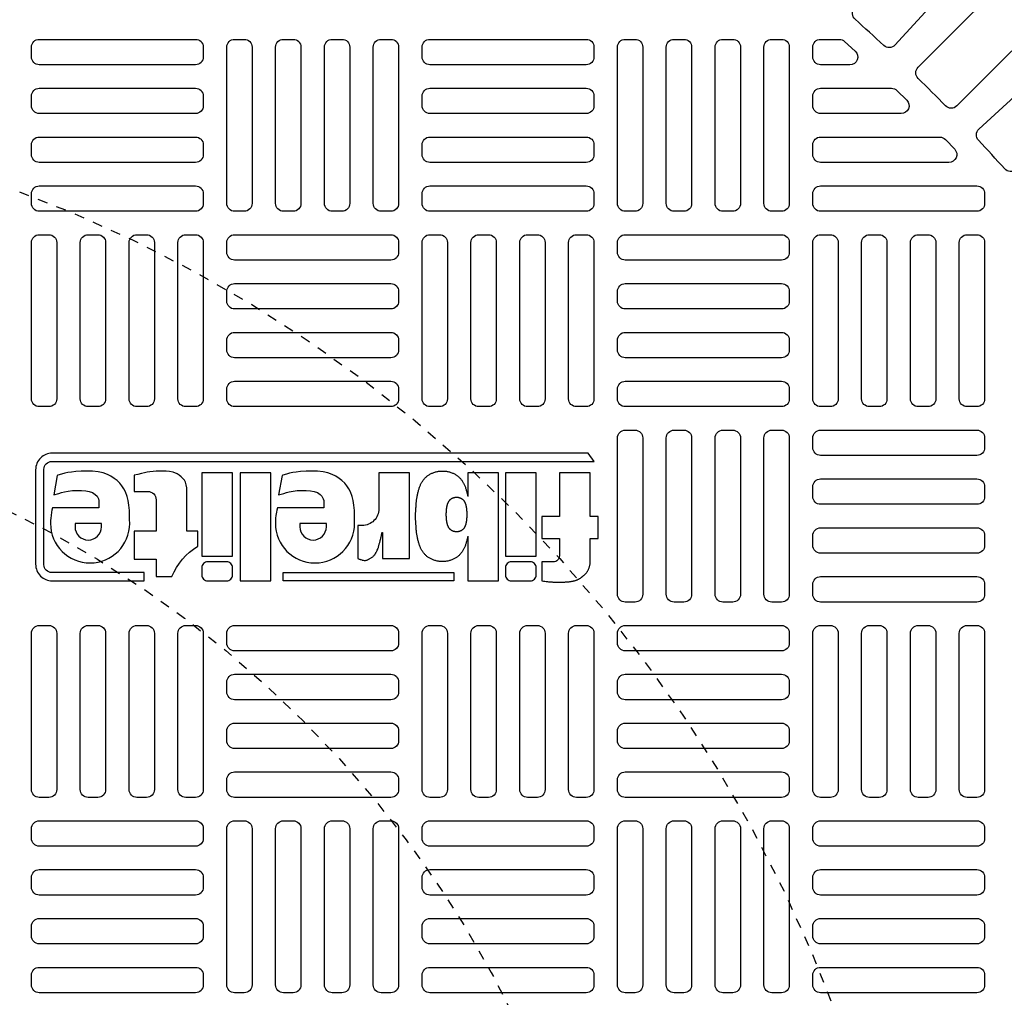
# Model space of a CAD drawing. Extents: x -169 to 6736, y -208 to 3022.
# Tile 426 of 656: x 1530 to 1540, y 1322 to 1332. Entities that reach past the tile are written whole.
import ezdxf

# ---------------------------------------------------------------- set-up
doc = ezdxf.new("R2010")
doc.units = 0
doc.header["$MEASUREMENT"] = 0
doc.linetypes.add('HIDDEN2', pattern=[0.28125, 0.1875, -0.09375])
doc.layers.get('DEFPOINTS').update_dxf_attribs({"linetype": 'CONTINUOUS'})
doc.layers.add('TANK-MANHOLE-COVER-40', color=2, linetype='CONTINUOUS')
doc.layers.add('TANK-MANHOLE-COVER-HATCH-40', color=252, linetype='CONTINUOUS')

msp = doc.modelspace()

# ---------------------------------------------------------------- linework, layer by layer
at = {"layer": 'DEFPOINTS', "color": 8, "linetype": 'HIDDEN2', "ltscale": 0.125}
msp.add_circle((1524.86566, 1317.01762), 14, dxfattribs=at)
msp.add_circle((1524.86566, 1317.01762), 14, dxfattribs=at)
msp.add_circle((1524.86566, 1317.01762), 14, dxfattribs=at)
msp.add_circle((1524.86566, 1317.01762), 14, dxfattribs=at)
at = {"layer": 'DEFPOINTS', "color": 8, "linetype": 'HIDDEN2', "ltscale": 0.5}
msp.add_circle((1524.86566, 1317.01762), 11, dxfattribs=at)
msp.add_circle((1524.86566, 1317.01762), 11, dxfattribs=at)
msp.add_circle((1524.86566, 1317.01762), 11, dxfattribs=at)
msp.add_circle((1524.86566, 1317.01762), 11, dxfattribs=at)
at = {"layer": 'TANK-MANHOLE-COVER-40', "color": 2}
for points in [[(1531.04143, 1326.20709), (1531.04143, 1326.29052), (1530.10893, 1326.29052, -0.4142136), (1530.03041, 1326.36904), (1530.03041, 1327.33148, -0.4142136), (1530.10893, 1327.41), (1535.57666, 1327.41), (1535.51374, 1327.49343), (1530.11384, 1327.49343, 0.4142136), (1529.94698, 1327.32657), (1529.94698, 1326.37395, 0.4142136), (1530.11384, 1326.20709)], [(1530.58459, 1327.0158), (1530.58459, 1326.94243), (1530.11801, 1326.94243), (1530.11053, 1326.91981), (1530.10702, 1326.89878), (1530.10195, 1326.86527), (1530.09883, 1326.83995), (1530.09766, 1326.81579), (1530.09675, 1326.78661, 1), (1530.89494, 1326.78661), (1530.89441, 1326.82656), (1530.89349, 1326.87554), (1530.89441, 1326.91713), (1530.88701, 1326.96981), (1530.87961, 1327.0151), (1530.87036, 1327.05669), (1530.85279, 1327.10475), (1530.83706, 1327.1334), (1530.81579, 1327.16297), (1530.79544, 1327.1907), (1530.76769, 1327.21843), (1530.73901, 1327.23968), (1530.70479, 1327.26187), (1530.67056, 1327.2785), (1530.62616, 1327.29514), (1530.57806, 1327.3053), (1530.51979, 1327.31177), (1530.45874, 1327.3127), (1530.40694, 1327.3127), (1530.35051, 1327.309), (1530.30704, 1327.30346), (1530.27189, 1327.29883), (1530.24044, 1327.29052), (1530.20806, 1327.28312), (1530.17199, 1327.27203), (1530.16457, 1327.26857), (1530.12899, 1327.0741), (1530.18052, 1327.08857), (1530.208, 1327.09681), (1530.2364, 1327.10413), (1530.27487, 1327.11145), (1530.31793, 1327.11603), (1530.37014, 1327.11786), (1530.40861, 1327.11877), (1530.45167, 1327.11511), (1530.48648, 1327.10871), (1530.52129, 1327.09681), (1530.54785, 1327.07667), (1530.56531, 1327.05916), (1530.57983, 1327.03409)], [(1530.94062, 1327.27093), (1530.94062, 1327.10738), (1531.07743, 1327.10738, -0.4142136), (1531.16086, 1327.02395), (1531.16086, 1326.7068), (1530.94062, 1326.7068), (1530.94062, 1326.42609), (1531.16086, 1326.42609), (1531.16086, 1326.25217), (1531.32027, 1326.25217, -0.1618679), (1531.58224, 1326.55507), (1531.58224, 1326.70807), (1531.47085, 1326.70807), (1531.47085, 1327.14279), (1531.46463, 1327.17523), (1531.45709, 1327.20072), (1531.44549, 1327.22099), (1531.43042, 1327.23895), (1531.41302, 1327.25575), (1531.39273, 1327.27255), (1531.37418, 1327.28472), (1531.33127, 1327.3021), (1531.29474, 1327.30905), (1531.26285, 1327.31253), (1531.2356, 1327.31253), (1531.19908, 1327.31253), (1531.16139, 1327.31253), (1531.13008, 1327.31021), (1531.09761, 1327.30615), (1531.07152, 1327.30094), (1531.04311, 1327.29399), (1531.01354, 1327.28762), (1530.97643, 1327.27893)], [(1532.39504, 1327.0741), (1532.44658, 1327.08857), (1532.47406, 1327.09681), (1532.50245, 1327.10413), (1532.54093, 1327.11145), (1532.58398, 1327.11603), (1532.63619, 1327.11786), (1532.67467, 1327.11877), (1532.71772, 1327.11511), (1532.75253, 1327.10871), (1532.78734, 1327.09681), (1532.8139, 1327.07667), (1532.83136, 1327.05916), (1532.84589, 1327.03409), (1532.85064, 1327.0158), (1532.85064, 1326.94243), (1532.38406, 1326.94243), (1532.37658, 1326.91981), (1532.37307, 1326.89878), (1532.368, 1326.86527), (1532.36488, 1326.83995), (1532.36371, 1326.81579), (1532.3628, 1326.78661, 1), (1533.16099, 1326.78661), (1533.16047, 1326.82656), (1533.15954, 1326.87554), (1533.16047, 1326.91713), (1533.15307, 1326.96981), (1533.14567, 1327.0151), (1533.13642, 1327.05669), (1533.11884, 1327.10475), (1533.10312, 1327.1334), (1533.08184, 1327.16297), (1533.06149, 1327.1907), (1533.03374, 1327.21843), (1533.00507, 1327.23968), (1532.97084, 1327.26187), (1532.93662, 1327.2785), (1532.89222, 1327.29514), (1532.84412, 1327.3053), (1532.78584, 1327.31177), (1532.72479, 1327.3127), (1532.67299, 1327.3127), (1532.61657, 1327.309), (1532.57309, 1327.30346), (1532.53794, 1327.29883), (1532.50649, 1327.29052), (1532.47412, 1327.28312), (1532.43804, 1327.27203), (1532.43062, 1327.26857)], [(1530.34378, 1326.78661), (1530.34378, 1326.75194, 1), (1530.61054, 1326.75194), (1530.61054, 1326.78661)], [(1532.60983, 1326.78661), (1532.60983, 1326.75194, 1), (1532.87659, 1326.75194), (1532.87659, 1326.78661)], [(1531.87125, 1326.39873), (1531.68044, 1326.39873, 0.4142136), (1531.62085, 1326.33914), (1531.62085, 1326.26668, 0.4142136), (1531.68044, 1326.20709), (1531.87125, 1326.20709, 0.4142136), (1531.93084, 1326.26668), (1531.93084, 1326.33914, 0.4142136)], [(1534.9317, 1326.39873), (1534.74089, 1326.39873, 0.4142136), (1534.6813, 1326.33914), (1534.6813, 1326.26668, 0.4142136), (1534.74089, 1326.20709), (1534.9317, 1326.20709, 0.4142136), (1534.99129, 1326.26668), (1534.99129, 1326.33914, 0.4142136)]]:
    msp.add_lwpolyline(points, format="xyb", close=True, dxfattribs=at)
for points in [[(1531.93084, 1327.2942), (1531.62085, 1327.2942), (1531.62085, 1326.45494), (1531.93084, 1326.45494)], [(1532.31642, 1327.2942), (1532.00644, 1327.2942), (1532.00644, 1326.20709), (1532.31642, 1326.20709)], [(1534.99129, 1327.2942), (1534.6813, 1327.2942), (1534.6813, 1326.45494), (1534.99129, 1326.45494)], [(1534.0857, 1326.89522), (1534.08586, 1326.89782), (1534.08603, 1326.90047), (1534.08621, 1326.90314), (1534.0864, 1326.90585), (1534.08659, 1326.90857), (1534.08679, 1326.91131), (1534.08698, 1326.91406), (1534.08717, 1326.91682), (1534.08736, 1326.91958), (1534.08755, 1326.92235), (1534.08775, 1326.92515), (1534.08797, 1326.92798), (1534.08822, 1326.93086), (1534.08851, 1326.9338), (1534.08885, 1326.93681), (1534.08924, 1326.93991), (1534.0897, 1326.9431), (1534.09022, 1326.94636), (1534.09079, 1326.94968), (1534.09142, 1326.95303), (1534.09208, 1326.95638), (1534.09278, 1326.95973), (1534.09352, 1326.96304), (1534.09428, 1326.9663), (1534.09506, 1326.96949), (1534.09587, 1326.9726), (1534.0967, 1326.97564), (1534.09756, 1326.97861), (1534.09845, 1326.98152), (1534.09939, 1326.98435), (1534.10036, 1326.98712), (1534.10137, 1326.98983), (1534.10243, 1326.99248), (1534.10353, 1326.99507), (1534.10469, 1326.9976), (1534.1059, 1327.00008), (1534.10716, 1327.00252), (1534.10847, 1327.00491), (1534.10984, 1327.00726), (1534.11127, 1327.00957), (1534.11277, 1327.01184), (1534.11432, 1327.01407), (1534.11593, 1327.01626), (1534.11759, 1327.01838), (1534.11932, 1327.02045), (1534.12109, 1327.02245), (1534.12292, 1327.02438), (1534.12481, 1327.02623), (1534.12674, 1327.02799), (1534.12873, 1327.02967), (1534.13079, 1327.03128), (1534.13291, 1327.03282), (1534.13511, 1327.03429), (1534.1374, 1327.03571), (1534.13977, 1327.03708), (1534.14224, 1327.03839), (1534.1448, 1327.03967), (1534.14746, 1327.0409), (1534.15019, 1327.04207), (1534.15299, 1327.04318), (1534.15585, 1327.04423), (1534.15875, 1327.04519), (1534.16169, 1327.04607), (1534.16465, 1327.04686), (1534.16762, 1327.04755), (1534.17059, 1327.04815), (1534.17358, 1327.04864), (1534.17657, 1327.04905), (1534.17957, 1327.04936), (1534.18257, 1327.04958), (1534.18558, 1327.04971), (1534.18858, 1327.04976), (1534.19159, 1327.04971), (1534.19459, 1327.04958), (1534.19759, 1327.04936), (1534.20059, 1327.04905), (1534.20358, 1327.04864), (1534.20657, 1327.04815), (1534.20955, 1327.04755), (1534.21252, 1327.04686), (1534.21547, 1327.04607), (1534.21841, 1327.04519), (1534.22131, 1327.04423), (1534.22417, 1327.04318), (1534.22697, 1327.04207), (1534.22971, 1327.0409), (1534.23236, 1327.03967), (1534.23493, 1327.03839), (1534.23739, 1327.03708), (1534.23977, 1327.03571), (1534.24205, 1327.03429), (1534.24425, 1327.03282), (1534.24638, 1327.03128), (1534.24843, 1327.02967), (1534.25042, 1327.02799), (1534.25236, 1327.02623), (1534.25424, 1327.02438), (1534.25607, 1327.02245), (1534.25785, 1327.02045), (1534.25957, 1327.01838), (1534.26124, 1327.01626), (1534.26285, 1327.01407), (1534.2644, 1327.01184), (1534.26589, 1327.00957), (1534.26732, 1327.00726), (1534.26869, 1327.00491), (1534.27001, 1327.00252), (1534.27127, 1327.00008), (1534.27247, 1326.9976), (1534.27363, 1326.99507), (1534.27474, 1326.99248), (1534.27579, 1326.98983), (1534.27681, 1326.98712), (1534.27778, 1326.98435), (1534.27871, 1326.98152), (1534.2796, 1326.97861), (1534.28046, 1326.97564), (1534.2813, 1326.9726), (1534.2821, 1326.96949), (1534.28288, 1326.9663), (1534.28364, 1326.96304), (1534.28438, 1326.95973), (1534.28508, 1326.95638), (1534.28575, 1326.95303), (1534.28637, 1326.94968), (1534.28694, 1326.94636), (1534.28746, 1326.9431), (1534.28792, 1326.93991), (1534.28831, 1326.93681), (1534.28865, 1326.9338), (1534.28894, 1326.93086), (1534.28919, 1326.92798), (1534.28941, 1326.92515), (1534.28961, 1326.92235), (1534.2898, 1326.91958), (1534.28999, 1326.91682), (1534.29018, 1326.91406), (1534.29038, 1326.91131), (1534.29057, 1326.90857), (1534.29077, 1326.90585), (1534.29095, 1326.90314), (1534.29113, 1326.90047), (1534.2913, 1326.89782), (1534.29146, 1326.89522), (1534.2916, 1326.89265), (1534.29172, 1326.89013), (1534.29182, 1326.88763), (1534.29191, 1326.88517), (1534.29197, 1326.88272), (1534.29202, 1326.88029), (1534.29205, 1326.87787), (1534.29206, 1326.87546), (1534.29205, 1326.87304), (1534.29202, 1326.87062), (1534.29197, 1326.86819), (1534.29191, 1326.86575), (1534.29182, 1326.86328), (1534.29172, 1326.86079), (1534.2916, 1326.85826), (1534.29146, 1326.85569), (1534.2913, 1326.85309), (1534.29113, 1326.85045), (1534.29095, 1326.84777), (1534.29077, 1326.84507), (1534.29057, 1326.84234), (1534.29038, 1326.8396), (1534.29018, 1326.83685), (1534.28999, 1326.83409), (1534.2898, 1326.83133), (1534.28961, 1326.82856), (1534.28941, 1326.82577), (1534.28919, 1326.82293), (1534.28894, 1326.82005), (1534.28865, 1326.81711), (1534.28831, 1326.8141), (1534.28792, 1326.811), (1534.28746, 1326.80781), (1534.28694, 1326.80455), (1534.28637, 1326.80123), (1534.28575, 1326.79789), (1534.28508, 1326.79453), (1534.28438, 1326.79118), (1534.28364, 1326.78787), (1534.28288, 1326.78461), (1534.2821, 1326.78142), (1534.2813, 1326.77831), (1534.28046, 1326.77527), (1534.2796, 1326.7723), (1534.27871, 1326.7694), (1534.27778, 1326.76656), (1534.27681, 1326.76379), (1534.27579, 1326.76108), (1534.27474, 1326.75844), (1534.27363, 1326.75585), (1534.27247, 1326.75331), (1534.27127, 1326.75083), (1534.27001, 1326.74839), (1534.26869, 1326.746), (1534.26732, 1326.74365), (1534.26589, 1326.74134), (1534.2644, 1326.73907), (1534.26285, 1326.73684), (1534.26124, 1326.73466), (1534.25957, 1326.73253), (1534.25785, 1326.73046), (1534.25607, 1326.72846), (1534.25424, 1326.72653), (1534.25236, 1326.72469), (1534.25042, 1326.72292), (1534.24843, 1326.72124), (1534.24638, 1326.71963), (1534.24425, 1326.7181), (1534.24205, 1326.71662), (1534.23977, 1326.7152), (1534.23739, 1326.71384), (1534.23493, 1326.71252), (1534.23236, 1326.71124), (1534.22971, 1326.71001), (1534.22697, 1326.70884), (1534.22417, 1326.70773), (1534.22131, 1326.70669), (1534.21841, 1326.70572), (1534.21547, 1326.70484), (1534.21252, 1326.70405), (1534.20955, 1326.70336), (1534.20657, 1326.70277), (1534.20358, 1326.70227), (1534.20059, 1326.70186), (1534.19759, 1326.70155), (1534.19459, 1326.70133), (1534.19159, 1326.7012), (1534.18858, 1326.70116), (1534.18558, 1326.7012), (1534.18257, 1326.70133), (1534.17957, 1326.70155), (1534.17657, 1326.70186), (1534.17358, 1326.70227), (1534.17059, 1326.70277), (1534.16762, 1326.70336), (1534.16465, 1326.70405), (1534.16169, 1326.70484), (1534.15875, 1326.70572), (1534.15585, 1326.70669), (1534.15299, 1326.70773), (1534.15019, 1326.70884), (1534.14746, 1326.71001), (1534.1448, 1326.71124), (1534.14224, 1326.71252), (1534.13977, 1326.71384), (1534.1374, 1326.7152), (1534.13511, 1326.71662), (1534.13291, 1326.7181), (1534.13079, 1326.71963), (1534.12873, 1326.72124), (1534.12674, 1326.72292), (1534.12481, 1326.72469), (1534.12292, 1326.72653), (1534.12109, 1326.72846), (1534.11932, 1326.73046), (1534.11759, 1326.73253), (1534.11593, 1326.73466), (1534.11432, 1326.73684), (1534.11277, 1326.73907), (1534.11127, 1326.74134), (1534.10984, 1326.74365), (1534.10847, 1326.746), (1534.10716, 1326.74839), (1534.1059, 1326.75083), (1534.10469, 1326.75331), (1534.10353, 1326.75585), (1534.10243, 1326.75844), (1534.10137, 1326.76108), (1534.10036, 1326.76379), (1534.09939, 1326.76656), (1534.09845, 1326.7694), (1534.09756, 1326.7723), (1534.0967, 1326.77527), (1534.09587, 1326.77831), (1534.09506, 1326.78142), (1534.09428, 1326.78461), (1534.09352, 1326.78787), (1534.09278, 1326.79118), (1534.09208, 1326.79453), (1534.09142, 1326.79789), (1534.09079, 1326.80123), (1534.09022, 1326.80455), (1534.0897, 1326.80781), (1534.08924, 1326.811), (1534.08885, 1326.8141), (1534.08851, 1326.81711), (1534.08822, 1326.82005), (1534.08797, 1326.82293), (1534.08775, 1326.82577), (1534.08755, 1326.82856), (1534.08736, 1326.83133), (1534.08717, 1326.83409), (1534.08698, 1326.83685), (1534.08679, 1326.8396), (1534.08659, 1326.84234), (1534.0864, 1326.84507), (1534.08621, 1326.84777), (1534.08603, 1326.85045), (1534.08586, 1326.85309), (1534.0857, 1326.85569), (1534.08557, 1326.85826), (1534.08544, 1326.86079), (1534.08534, 1326.86328), (1534.08526, 1326.86575), (1534.08519, 1326.86819), (1534.08514, 1326.87062), (1534.08511, 1326.87304), (1534.0851, 1326.87546), (1534.08511, 1326.87787), (1534.08514, 1326.88029), (1534.08519, 1326.88272), (1534.08526, 1326.88517), (1534.08534, 1326.88763), (1534.08544, 1326.89013), (1534.08557, 1326.89265)], [(1534.16106, 1326.29052), (1534.16106, 1326.20709), (1532.44281, 1326.20709), (1532.44281, 1326.29052)]]:
    msp.add_lwpolyline(points, close=True, dxfattribs=at)
for points in [[(1533.43813, 1326.6947), (1533.44392, 1326.6947), (1533.44392, 1326.4337), (1533.71514, 1326.4337), (1533.71514, 1327.2942), (1533.40515, 1327.2942), (1533.40515, 1326.93234, -0.4142136), (1533.23829, 1326.76549), (1533.1946, 1326.76549), (1533.1946, 1326.4337, 0.0155145), (1533.20817, 1326.42686, 0.0247331), (1533.21701, 1326.42327, 0.0059457), (1533.23267, 1326.418, 0.0128698), (1533.24, 1326.41584, 0.049414), (1533.25648, 1326.41314, 0.0539295), (1533.27177, 1326.41381, 0.0366274), (1533.28627, 1326.41713, 0.0425645), (1533.29814, 1326.42192, 0.0062906), (1533.30849, 1326.42732, 0.008872), (1533.31572, 1326.43138, 0.0093213), (1533.32725, 1326.43841, 0.0097415), (1533.33803, 1326.44556, 0.0289061), (1533.34823, 1326.45353, 0.0276934), (1533.35786, 1326.46299, 0.0266299), (1533.36694, 1326.47408, 0.0416471), (1533.37172, 1326.4819, 0.0002646), (1533.37667, 1326.49175, 0.0001633), (1533.38468, 1326.50771, 0.000116), (1533.39389, 1326.52612, 0.0006659), (1533.39549, 1326.52933, 0.0348426), (1533.39809, 1326.53561, 0.014153), (1533.40293, 1326.55162, 0.0016759), (1533.40665, 1326.56549, -0.0030302), (1533.41037, 1326.57937, -0.0003982), (1533.41409, 1326.59285, 0.0007237), (1533.4178, 1326.60633, 0.0016601), (1533.42219, 1326.62256, 0.0066972), (1533.42321, 1326.6266, 0.0037939), (1533.42408, 1326.63035, 0.0006926), (1533.42862, 1326.65092, 0.0002719), (1533.42917, 1326.65342, 0.0000196), (1533.43673, 1326.68807, 0.0026773), (1533.43781, 1326.69311, 0.0001013), (1533.43814, 1326.6947)], [(1535.53475, 1326.38075), (1535.53475, 1326.63417), (1535.61627, 1326.63417), (1535.61627, 1326.85418), (1535.53475, 1326.85418), (1535.53475, 1327.2942), (1535.22476, 1327.2942), (1535.22476, 1326.85418), (1535.04653, 1326.85418), (1535.04653, 1326.63417), (1535.22476, 1326.63417), (1535.22476, 1326.45832, -0.4142136), (1535.16517, 1326.39873), (1535.04653, 1326.39873), (1535.04653, 1326.20709)]]:
    msp.add_lwpolyline(points, format="xyb", dxfattribs=at)
for points in [[(1534.30164, 1326.65885), (1534.30082, 1326.65448), (1534.29908, 1326.6457), (1534.29725, 1326.63694), (1534.29532, 1326.62826), (1534.29333, 1326.61973), (1534.29129, 1326.61139), (1534.28918, 1326.60324), (1534.287, 1326.59528), (1534.28474, 1326.58751), (1534.2824, 1326.57991), (1534.27996, 1326.57249), (1534.27742, 1326.56524), (1534.27477, 1326.55815), (1534.272, 1326.55123), (1534.26911, 1326.54445), (1534.26608, 1326.53781), (1534.26293, 1326.53131), (1534.25963, 1326.52494), (1534.25619, 1326.51868), (1534.25259, 1326.51253), (1534.24885, 1326.50649), (1534.24494, 1326.50054), (1534.24088, 1326.4947), (1534.23667, 1326.48898), (1534.23231, 1326.48341), (1534.2278, 1326.478), (1534.22315, 1326.47276), (1534.21835, 1326.46772), (1534.21343, 1326.46289), (1534.20836, 1326.45827), (1534.20315, 1326.45387), (1534.19777, 1326.44966), (1534.19221, 1326.44563), (1534.18645, 1326.44177), (1534.18047, 1326.43806), (1534.17426, 1326.43449), (1534.16781, 1326.43103), (1534.16109, 1326.42769), (1534.15414, 1326.42448), (1534.14698, 1326.42141), (1534.13965, 1326.4185), (1534.13217, 1326.41577), (1534.12457, 1326.41325), (1534.11689, 1326.41094), (1534.10915, 1326.40888), (1534.10137, 1326.40707), (1534.09358, 1326.40551), (1534.08576, 1326.40421), (1534.07793, 1326.40315), (1534.07008, 1326.40233), (1534.06223, 1326.40175), (1534.05436, 1326.40141), (1534.0465, 1326.40129), (1534.03863, 1326.40141), (1534.03077, 1326.40175), (1534.02291, 1326.40233), (1534.01506, 1326.40315), (1534.00723, 1326.40421), (1533.99941, 1326.40551), (1533.99162, 1326.40707), (1533.98385, 1326.40888), (1533.97611, 1326.41094), (1533.96842, 1326.41325), (1533.96083, 1326.41577), (1533.95335, 1326.4185), (1533.94601, 1326.42141), (1533.93885, 1326.42448), (1533.9319, 1326.42769), (1533.92519, 1326.43103), (1533.91873, 1326.43449), (1533.91252, 1326.43806), (1533.90654, 1326.44177), (1533.90078, 1326.44563), (1533.89522, 1326.44966), (1533.88984, 1326.45387), (1533.88463, 1326.45827), (1533.87957, 1326.46289), (1533.87464, 1326.46772), (1533.86985, 1326.47276), (1533.8652, 1326.478), (1533.86069, 1326.48341), (1533.85633, 1326.48898), (1533.85211, 1326.4947), (1533.84805, 1326.50054), (1533.84415, 1326.50649), (1533.8404, 1326.51253), (1533.83681, 1326.51868), (1533.83337, 1326.52494), (1533.83007, 1326.53131), (1533.82691, 1326.53781), (1533.82389, 1326.54445), (1533.82099, 1326.55123), (1533.81822, 1326.55815), (1533.81557, 1326.56524), (1533.81303, 1326.57249), (1533.81059, 1326.57991), (1533.80825, 1326.58751), (1533.80599, 1326.59528), (1533.80382, 1326.60324), (1533.80171, 1326.61139), (1533.79966, 1326.61973), (1533.79767, 1326.62826), (1533.79575, 1326.63694), (1533.79391, 1326.6457), (1533.79217, 1326.65448), (1533.79054, 1326.66325), (1533.78904, 1326.67193), (1533.78768, 1326.68047), (1533.78648, 1326.68881), (1533.78545, 1326.69692), (1533.78457, 1326.70481), (1533.78381, 1326.7125), (1533.78315, 1326.72004), (1533.78257, 1326.72746), (1533.78204, 1326.73478), (1533.78155, 1326.74203), (1533.78106, 1326.74926), (1533.78056, 1326.75647), (1533.78005, 1326.76367), (1533.77954, 1326.77085), (1533.77903, 1326.77798), (1533.77854, 1326.78505), (1533.77806, 1326.79206), (1533.77762, 1326.79897), (1533.77722, 1326.80579), (1533.77686, 1326.81251), (1533.77654, 1326.81912), (1533.77627, 1326.82565), (1533.77604, 1326.83211), (1533.77587, 1326.83851), (1533.77574, 1326.84487), (1533.77567, 1326.8512), (1533.77564, 1326.85752), (1533.77567, 1326.86384), (1533.77574, 1326.87017), (1533.77587, 1326.87653), (1533.77604, 1326.88293), (1533.77627, 1326.88939), (1533.77654, 1326.89592), (1533.77686, 1326.90254), (1533.77722, 1326.90925), (1533.77762, 1326.91607), (1533.77806, 1326.92299), (1533.77854, 1326.92999), (1533.77903, 1326.93707), (1533.77954, 1326.9442), (1533.78005, 1326.95137), (1533.78056, 1326.95857), (1533.78106, 1326.96579), (1533.78155, 1326.97301), (1533.78204, 1326.98027), (1533.78257, 1326.98759), (1533.78315, 1326.995), (1533.78381, 1327.00254), (1533.78457, 1327.01024), (1533.78545, 1327.01812), (1533.78648, 1327.02623), (1533.78768, 1327.03458), (1533.78904, 1327.04312), (1533.79054, 1327.0518), (1533.79217, 1327.06056), (1533.79391, 1327.06935), (1533.79575, 1327.07811), (1533.79767, 1327.08678), (1533.79966, 1327.09531), (1533.80171, 1327.10365), (1533.80382, 1327.1118), (1533.80599, 1327.11976), (1533.80825, 1327.12753), (1533.81059, 1327.13513), (1533.81303, 1327.14255), (1533.81557, 1327.1498), (1533.81822, 1327.15689), (1533.82099, 1327.16382), (1533.82389, 1327.1706), (1533.82691, 1327.17723), (1533.83007, 1327.18373), (1533.83337, 1327.19011), (1533.83681, 1327.19636), (1533.8404, 1327.20251), (1533.84415, 1327.20856), (1533.84805, 1327.21451), (1533.85211, 1327.22035), (1533.85633, 1327.22606), (1533.86069, 1327.23163), (1533.8652, 1327.23704), (1533.86985, 1327.24228), (1533.87464, 1327.24732), (1533.87957, 1327.25216), (1533.88463, 1327.25677), (1533.88984, 1327.26118), (1533.89522, 1327.26538), (1533.90078, 1327.26941), (1533.90654, 1327.27327), (1533.91252, 1327.27698), (1533.91873, 1327.28056), (1533.92519, 1327.28401), (1533.9319, 1327.28735), (1533.93885, 1327.29057), (1533.94601, 1327.29364), (1533.95335, 1327.29655), (1533.96083, 1327.29927), (1533.96842, 1327.3018), (1533.97611, 1327.3041), (1533.98385, 1327.30617), (1533.99162, 1327.30798), (1533.99941, 1327.30953), (1534.00723, 1327.31084), (1534.01506, 1327.3119), (1534.02291, 1327.31271), (1534.03077, 1327.31329), (1534.03863, 1327.31364), (1534.0465, 1327.31375), (1534.05436, 1327.31364), (1534.06223, 1327.31329), (1534.07008, 1327.31271), (1534.07793, 1327.3119), (1534.08576, 1327.31084), (1534.09358, 1327.30953), (1534.10137, 1327.30798), (1534.10915, 1327.30617), (1534.11689, 1327.3041), (1534.12457, 1327.3018), (1534.13217, 1327.29927), (1534.13965, 1327.29655), (1534.14698, 1327.29364), (1534.15414, 1327.29057), (1534.16109, 1327.28735), (1534.16781, 1327.28401), (1534.17426, 1327.28056), (1534.18047, 1327.27698), (1534.18645, 1327.27327), (1534.19221, 1327.26941), (1534.19777, 1327.26538), (1534.20315, 1327.26118), (1534.20836, 1327.25677), (1534.21343, 1327.25216), (1534.21835, 1327.24732), (1534.22315, 1327.24228), (1534.2278, 1327.23704), (1534.23231, 1327.23163), (1534.23667, 1327.22606), (1534.24088, 1327.22035), (1534.24494, 1327.21451), (1534.24885, 1327.20856), (1534.25259, 1327.20251), (1534.25619, 1327.19636), (1534.25963, 1327.19011), (1534.26293, 1327.18373), (1534.26608, 1327.17723), (1534.26911, 1327.1706), (1534.272, 1327.16382), (1534.27477, 1327.15689), (1534.27742, 1327.1498), (1534.27996, 1327.14255), (1534.2824, 1327.13513), (1534.28474, 1327.12753), (1534.287, 1327.11976), (1534.28918, 1327.1118), (1534.29129, 1327.10365), (1534.29333, 1327.09531), (1534.29532, 1327.08678), (1534.29725, 1327.07811), (1534.29908, 1327.06935), (1534.30082, 1327.06056), (1534.30164, 1327.05619)], [(1534.30164, 1326.65885), (1534.30164, 1326.20709), (1534.61162, 1326.20709), (1534.61162, 1327.2942), (1534.30164, 1327.2942), (1534.30164, 1327.05619)], [(1535.04653, 1326.20709), (1535.06419, 1326.20479), (1535.07963, 1326.20281), (1535.09315, 1326.20113), (1535.10505, 1326.19971), (1535.11563, 1326.19853), (1535.12519, 1326.19756), (1535.13401, 1326.19676), (1535.14241, 1326.19611), (1535.15063, 1326.19558), (1535.15873, 1326.19515), (1535.16674, 1326.19482), (1535.17467, 1326.19456), (1535.18255, 1326.19437), (1535.19038, 1326.19424), (1535.19819, 1326.19414), (1535.20599, 1326.19407), (1535.21382, 1326.19402), (1535.22167, 1326.194), (1535.22958, 1326.19401), (1535.23757, 1326.19405), (1535.24565, 1326.19415), (1535.25385, 1326.19432), (1535.26218, 1326.19455), (1535.27067, 1326.19486), (1535.27932, 1326.19525), (1535.28806, 1326.19573), (1535.2968, 1326.1963), (1535.30546, 1326.19695), (1535.31395, 1326.19768), (1535.32219, 1326.19849), (1535.33008, 1326.19937), (1535.33755, 1326.20033), (1535.34452, 1326.20137), (1535.35104, 1326.20247), (1535.35714, 1326.20364), (1535.3629, 1326.20487), (1535.36835, 1326.20616), (1535.37355, 1326.20751), (1535.37856, 1326.2089), (1535.38343, 1326.21035), (1535.38821, 1326.21184), (1535.3929, 1326.21339), (1535.39751, 1326.21501), (1535.40205, 1326.21672), (1535.40653, 1326.21854), (1535.41094, 1326.22047), (1535.4153, 1326.22253), (1535.41961, 1326.22474), (1535.42387, 1326.22711), (1535.42807, 1326.2296), (1535.43217, 1326.23219), (1535.43615, 1326.23484), (1535.44, 1326.23752), (1535.44368, 1326.24019), (1535.44718, 1326.24283), (1535.45046, 1326.2454), (1535.45353, 1326.24788), (1535.45641, 1326.25029), (1535.45918, 1326.25267), (1535.46188, 1326.25506), (1535.46457, 1326.25749), (1535.46731, 1326.26001), (1535.47016, 1326.26264), (1535.47317, 1326.26543), (1535.47639, 1326.2684), (1535.47977, 1326.27154), (1535.48327, 1326.27485), (1535.48684, 1326.27832), (1535.49042, 1326.28192), (1535.49396, 1326.28565), (1535.49742, 1326.28949), (1535.50073, 1326.29344), (1535.50387, 1326.29748), (1535.50683, 1326.30164), (1535.50962, 1326.30596), (1535.51227, 1326.31046), (1535.51477, 1326.3152), (1535.51714, 1326.32018), (1535.5194, 1326.32546), (1535.52156, 1326.33107), (1535.52363, 1326.33701), (1535.5256, 1326.34322), (1535.52746, 1326.3496), (1535.5292, 1326.35606), (1535.53081, 1326.36249), (1535.53228, 1326.36882), (1535.5336, 1326.37494), (1535.53475, 1326.38075)]]:
    msp.add_lwpolyline(points, dxfattribs=at)
at = {"layer": 'TANK-MANHOLE-COVER-40', "color": 4, "linetype": 'Continuous'}
msp.add_circle((1524.86489, 1317.01762), 22.63902, dxfattribs=at)
at = {"layer": 'TANK-MANHOLE-COVER-40', "color": 1, "linetype": 'Continuous'}
msp.add_circle((1524.86489, 1317.01762), 22.44094, dxfattribs=at)
at = {"layer": 'TANK-MANHOLE-COVER-40', "color": 2, "linetype": 'Continuous'}
msp.add_circle((1524.86489, 1317.01762), 21.65354, dxfattribs=at)
at = {"layer": 'TANK-MANHOLE-COVER-HATCH-40', "linetype": 'Continuous'}
for points in [[(1538.19946, 1331.97767), (1539.26403, 1333.13945), (1539.6704, 1332.76708), (1538.60583, 1331.6053, -0.4170937), (1538.49401, 1331.60097, 0.0049117), (1538.20489, 1331.8659, -0.4170937)], [(1539.45257, 1330.75856), (1540.61435, 1331.82313), (1540.98672, 1331.41676), (1539.82494, 1330.35219, -0.4170937), (1539.71317, 1330.35762, 0.0049117), (1539.44824, 1330.64674, -0.4170937)], [(1538.15321, 1331.40739), (1537.85702, 1331.40739), (1537.85702, 1331.40739, -0.4142136), (1537.77828, 1331.48613), (1537.77828, 1331.58455), (1537.77828, 1331.58455, -0.4142136), (1537.85702, 1331.66329), (1538.04618, 1331.66329, -0.1880618), (1538.09948, 1331.64251), (1538.20651, 1331.54409, -0.6834141)], [(1538.66998, 1330.91526), (1537.85702, 1330.91526), (1537.85702, 1330.91526, -0.4142136), (1537.77828, 1330.994), (1537.77828, 1331.09243), (1537.77828, 1331.09243, -0.4142136), (1537.85702, 1331.17117), (1538.57043, 1331.17117, -0.1974379), (1538.62579, 1331.14842), (1538.72534, 1331.04999, -0.6702327)], [(1539.15113, 1330.42314), (1537.85702, 1330.42314), (1537.85702, 1330.42314, -0.4142136), (1537.77828, 1330.50188), (1537.77828, 1330.6003), (1537.77828, 1330.6003, -0.4142136), (1537.85702, 1330.67904), (1539.05829, 1330.67904, -0.2065144), (1539.11557, 1330.65433), (1539.20841, 1330.5559, -0.6576677)], [(1539.51056, 1330.00975, -0.4142136), (1539.43182, 1329.93101), (1537.85702, 1329.93101, -0.4142136), (1537.77828, 1330.00975), (1537.77828, 1330.10818, -0.4142136), (1537.85702, 1330.18692), (1539.43182, 1330.18692, -0.4142136), (1539.51056, 1330.10818)]]:
    msp.add_lwpolyline(points, format="xyb", close=True, dxfattribs=at)
msp.add_lwpolyline([(1539.11716, 1330.99259, 0.0049117), (1538.83986, 1331.26989, -0.4170937), (1538.83931, 1331.38179), (1539.95355, 1332.49602), (1540.34329, 1332.10628), (1539.22906, 1330.99204, -0.4170937), (1539.11716, 1330.99259)], format="xyb", dxfattribs=at)
at = {"layer": 'TANK-MANHOLE-COVER-HATCH-40', "linetype": 'Continuous', "flags": 128}
for points in [[(1531.63655, 1331.48613, -0.4142136), (1531.55781, 1331.40739), (1529.983, 1331.40739, -0.4142136), (1529.90426, 1331.48613), (1529.90426, 1331.58455, -0.4142136), (1529.983, 1331.66329), (1531.55781, 1331.66329, -0.4142136), (1531.63655, 1331.58455)], [(1531.95151, 1329.93101, -0.4142136), (1531.87277, 1330.00975), (1531.87277, 1331.58455, -0.4142136), (1531.95151, 1331.66329), (1532.04993, 1331.66329, -0.4142136), (1532.12867, 1331.58455), (1532.12867, 1330.00975, -0.4142136), (1532.04993, 1329.93101)], [(1532.44363, 1329.93101, -0.4142136), (1532.36489, 1330.00975), (1532.36489, 1331.58455, -0.4142136), (1532.44363, 1331.66329), (1532.54206, 1331.66329, -0.4142136), (1532.6208, 1331.58455), (1532.6208, 1330.00975, -0.4142136), (1532.54206, 1329.93101)], [(1532.93576, 1329.93101, -0.4142136), (1532.85702, 1330.00975), (1532.85702, 1331.58455, -0.4142136), (1532.93576, 1331.66329), (1533.03419, 1331.66329, -0.4142136), (1533.11293, 1331.58455), (1533.11293, 1330.00975, -0.4142136), (1533.03419, 1329.93101)], [(1533.42789, 1329.93101, -0.4142136), (1533.34915, 1330.00975), (1533.34915, 1331.58455, -0.4142136), (1533.42789, 1331.66329), (1533.52631, 1331.66329, -0.4142136), (1533.60505, 1331.58455), (1533.60505, 1330.00975, -0.4142136), (1533.52631, 1329.93101)], [(1535.57356, 1331.48613, -0.4142136), (1535.49482, 1331.40739), (1533.92001, 1331.40739, -0.4142136), (1533.84127, 1331.48613), (1533.84127, 1331.58455, -0.4142136), (1533.92001, 1331.66329), (1535.49482, 1331.66329, -0.4142136), (1535.57356, 1331.58455)], [(1535.88852, 1329.93101, -0.4142136), (1535.80978, 1330.00975), (1535.80978, 1331.58455, -0.4142136), (1535.88852, 1331.66329), (1535.98694, 1331.66329, -0.4142136), (1536.06568, 1331.58455), (1536.06568, 1330.00975, -0.4142136), (1535.98694, 1329.93101)], [(1536.38064, 1329.93101, -0.4142136), (1536.3019, 1330.00975), (1536.3019, 1331.58455, -0.4142136), (1536.38064, 1331.66329), (1536.47907, 1331.66329, -0.4142136), (1536.55781, 1331.58455), (1536.55781, 1330.00975, -0.4142136), (1536.47907, 1329.93101)], [(1536.87277, 1329.93101, -0.4142136), (1536.79403, 1330.00975), (1536.79403, 1331.58455, -0.4142136), (1536.87277, 1331.66329), (1536.97119, 1331.66329, -0.4142136), (1537.04993, 1331.58455), (1537.04993, 1330.00975, -0.4142136), (1536.97119, 1329.93101)], [(1537.36489, 1329.93101, -0.4142136), (1537.28615, 1330.00975), (1537.28615, 1331.58455, -0.4142136), (1537.36489, 1331.66329), (1537.46332, 1331.66329, -0.4142136), (1537.54206, 1331.58455), (1537.54206, 1330.00975, -0.4142136), (1537.46332, 1329.93101)], [(1531.63655, 1330.994, -0.4142136), (1531.55781, 1330.91526), (1529.983, 1330.91526, -0.4142136), (1529.90426, 1330.994), (1529.90426, 1331.09243, -0.4142136), (1529.983, 1331.17117), (1531.55781, 1331.17117, -0.4142136), (1531.63655, 1331.09243)], [(1535.57356, 1330.994, -0.4142136), (1535.49482, 1330.91526), (1533.92001, 1330.91526, -0.4142136), (1533.84127, 1330.994), (1533.84127, 1331.09243, -0.4142136), (1533.92001, 1331.17117), (1535.49482, 1331.17117, -0.4142136), (1535.57356, 1331.09243)], [(1531.63655, 1330.50188, -0.4142136), (1531.55781, 1330.42314), (1529.983, 1330.42314, -0.4142136), (1529.90426, 1330.50188), (1529.90426, 1330.6003, -0.4142136), (1529.983, 1330.67904), (1531.55781, 1330.67904, -0.4142136), (1531.63655, 1330.6003)], [(1535.57356, 1330.50188, -0.4142136), (1535.49482, 1330.42314), (1533.92001, 1330.42314, -0.4142136), (1533.84127, 1330.50188), (1533.84127, 1330.6003, -0.4142136), (1533.92001, 1330.67904), (1535.49482, 1330.67904, -0.4142136), (1535.57356, 1330.6003)], [(1531.63655, 1330.00975, -0.4142136), (1531.55781, 1329.93101), (1529.983, 1329.93101, -0.4142136), (1529.90426, 1330.00975), (1529.90426, 1330.10818, -0.4142136), (1529.983, 1330.18692), (1531.55781, 1330.18692, -0.4142136), (1531.63655, 1330.10818)], [(1535.57356, 1330.00975, -0.4142136), (1535.49482, 1329.93101), (1533.92001, 1329.93101, -0.4142136), (1533.84127, 1330.00975), (1533.84127, 1330.10818, -0.4142136), (1533.92001, 1330.18692), (1535.49482, 1330.18692, -0.4142136), (1535.57356, 1330.10818)], [(1529.983, 1327.96251, -0.4142136), (1529.90426, 1328.04125), (1529.90426, 1329.61605, -0.4142136), (1529.983, 1329.69479), (1530.08143, 1329.69479, -0.4142136), (1530.16017, 1329.61605), (1530.16017, 1328.04125, -0.4142136), (1530.08143, 1327.96251)], [(1530.47513, 1327.96251, -0.4142136), (1530.39639, 1328.04125), (1530.39639, 1329.61605, -0.4142136), (1530.47513, 1329.69479), (1530.57356, 1329.69479, -0.4142136), (1530.6523, 1329.61605), (1530.6523, 1328.04125, -0.4142136), (1530.57356, 1327.96251)], [(1530.96726, 1327.96251, -0.4142136), (1530.88852, 1328.04125), (1530.88852, 1329.61605, -0.4142136), (1530.96726, 1329.69479), (1531.06568, 1329.69479, -0.4142136), (1531.14442, 1329.61605), (1531.14442, 1328.04125, -0.4142136), (1531.06568, 1327.96251)], [(1531.45938, 1327.96251, -0.4142136), (1531.38064, 1328.04125), (1531.38064, 1329.61605, -0.4142136), (1531.45938, 1329.69479), (1531.55781, 1329.69479, -0.4142136), (1531.63655, 1329.61605), (1531.63655, 1328.04125, -0.4142136), (1531.55781, 1327.96251)], [(1531.87277, 1329.61605, -0.4142136), (1531.95151, 1329.69479), (1533.52631, 1329.69479, -0.4142136), (1533.60505, 1329.61605), (1533.60505, 1329.51762, -0.4142136), (1533.52631, 1329.43888), (1531.95151, 1329.43888, -0.4142136), (1531.87277, 1329.51762)], [(1533.92001, 1327.96251, -0.4142136), (1533.84127, 1328.04125), (1533.84127, 1329.61605, -0.4142136), (1533.92001, 1329.69479), (1534.01844, 1329.69479, -0.4142136), (1534.09718, 1329.61605), (1534.09718, 1328.04125, -0.4142136), (1534.01844, 1327.96251)], [(1534.41214, 1327.96251, -0.4142136), (1534.3334, 1328.04125), (1534.3334, 1329.61605, -0.4142136), (1534.41214, 1329.69479), (1534.51056, 1329.69479, -0.4142136), (1534.5893, 1329.61605), (1534.5893, 1328.04125, -0.4142136), (1534.51056, 1327.96251)], [(1534.90426, 1327.96251, -0.4142136), (1534.82552, 1328.04125), (1534.82552, 1329.61605, -0.4142136), (1534.90426, 1329.69479), (1535.00269, 1329.69479, -0.4142136), (1535.08143, 1329.61605), (1535.08143, 1328.04125, -0.4142136), (1535.00269, 1327.96251)], [(1535.39639, 1327.96251, -0.4142136), (1535.31765, 1328.04125), (1535.31765, 1329.61605, -0.4142136), (1535.39639, 1329.69479), (1535.49482, 1329.69479, -0.4142136), (1535.57356, 1329.61605), (1535.57356, 1328.04125, -0.4142136), (1535.49482, 1327.96251)], [(1535.80978, 1329.61605, -0.4142136), (1535.88852, 1329.69479), (1537.46332, 1329.69479, -0.4142136), (1537.54206, 1329.61605), (1537.54206, 1329.51762, -0.4142136), (1537.46332, 1329.43888), (1535.88852, 1329.43888, -0.4142136), (1535.80978, 1329.51762)], [(1537.85702, 1327.96251, -0.4142136), (1537.77828, 1328.04125), (1537.77828, 1329.61605, -0.4142136), (1537.85702, 1329.69479), (1537.95545, 1329.69479, -0.4142136), (1538.03419, 1329.61605), (1538.03419, 1328.04125, -0.4142136), (1537.95545, 1327.96251)], [(1538.34915, 1327.96251, -0.4142136), (1538.27041, 1328.04125), (1538.27041, 1329.61605, -0.4142136), (1538.34915, 1329.69479), (1538.44757, 1329.69479, -0.4142136), (1538.52631, 1329.61605), (1538.52631, 1328.04125, -0.4142136), (1538.44757, 1327.96251)], [(1538.84127, 1327.96251, -0.4142136), (1538.76253, 1328.04125), (1538.76253, 1329.61605, -0.4142136), (1538.84127, 1329.69479), (1538.9397, 1329.69479, -0.4142136), (1539.01844, 1329.61605), (1539.01844, 1328.04125, -0.4142136), (1538.9397, 1327.96251)], [(1539.3334, 1327.96251, -0.4142136), (1539.25466, 1328.04125), (1539.25466, 1329.61605, -0.4142136), (1539.3334, 1329.69479), (1539.43182, 1329.69479, -0.4142136), (1539.51056, 1329.61605), (1539.51056, 1328.04125, -0.4142136), (1539.43182, 1327.96251)], [(1531.87277, 1329.12392, -0.4142136), (1531.95151, 1329.20266), (1533.52631, 1329.20266, -0.4142136), (1533.60505, 1329.12392), (1533.60505, 1329.0255, -0.4142136), (1533.52631, 1328.94676), (1531.95151, 1328.94676, -0.4142136), (1531.87277, 1329.0255)], [(1535.80978, 1329.12392, -0.4142136), (1535.88852, 1329.20266), (1537.46332, 1329.20266, -0.4142136), (1537.54206, 1329.12392), (1537.54206, 1329.0255, -0.4142136), (1537.46332, 1328.94676), (1535.88852, 1328.94676, -0.4142136), (1535.80978, 1329.0255)], [(1531.87277, 1328.6318, -0.4142136), (1531.95151, 1328.71054), (1533.52631, 1328.71054, -0.4142136), (1533.60505, 1328.6318), (1533.60505, 1328.53337, -0.4142136), (1533.52631, 1328.45463), (1531.95151, 1328.45463, -0.4142136), (1531.87277, 1328.53337)], [(1535.80978, 1328.6318, -0.4142136), (1535.88852, 1328.71054), (1537.46332, 1328.71054, -0.4142136), (1537.54206, 1328.6318), (1537.54206, 1328.53337, -0.4142136), (1537.46332, 1328.45463), (1535.88852, 1328.45463, -0.4142136), (1535.80978, 1328.53337)], [(1531.87277, 1328.13967, -0.4142136), (1531.95151, 1328.21841), (1533.52631, 1328.21841, -0.4142136), (1533.60505, 1328.13967), (1533.60505, 1328.04125, -0.4142136), (1533.52631, 1327.96251), (1531.95151, 1327.96251, -0.4142136), (1531.87277, 1328.04125)], [(1535.80978, 1328.13967, -0.4142136), (1535.88852, 1328.21841), (1537.46332, 1328.21841, -0.4142136), (1537.54206, 1328.13967), (1537.54206, 1328.04125, -0.4142136), (1537.46332, 1327.96251), (1535.88852, 1327.96251, -0.4142136), (1535.80978, 1328.04125)], [(1535.88852, 1325.994, -0.4142136), (1535.80978, 1326.07274), (1535.80978, 1327.64755, -0.4142136), (1535.88852, 1327.72629), (1535.98694, 1327.72629, -0.4142136), (1536.06568, 1327.64755), (1536.06568, 1326.07274, -0.4142136), (1535.98694, 1325.994)], [(1536.38064, 1325.994, -0.4142136), (1536.3019, 1326.07274), (1536.3019, 1327.64755, -0.4142136), (1536.38064, 1327.72629), (1536.47907, 1327.72629, -0.4142136), (1536.55781, 1327.64755), (1536.55781, 1326.07274, -0.4142136), (1536.47907, 1325.994)], [(1536.87277, 1325.994, -0.4142136), (1536.79403, 1326.07274), (1536.79403, 1327.64755, -0.4142136), (1536.87277, 1327.72629), (1536.97119, 1327.72629, -0.4142136), (1537.04993, 1327.64755), (1537.04993, 1326.07274, -0.4142136), (1536.97119, 1325.994)], [(1537.36489, 1325.994, -0.4142136), (1537.28615, 1326.07274), (1537.28615, 1327.64755, -0.4142136), (1537.36489, 1327.72629), (1537.46332, 1327.72629, -0.4142136), (1537.54206, 1327.64755), (1537.54206, 1326.07274, -0.4142136), (1537.46332, 1325.994)], [(1539.51056, 1327.54912, -0.4142136), (1539.43182, 1327.47038), (1537.85702, 1327.47038, -0.4142136), (1537.77828, 1327.54912), (1537.77828, 1327.64755, -0.4142136), (1537.85702, 1327.72629), (1539.43182, 1327.72629, -0.4142136), (1539.51056, 1327.64755)], [(1539.51056, 1327.05699, -0.4142136), (1539.43182, 1326.97825), (1537.85702, 1326.97825, -0.4142136), (1537.77828, 1327.05699), (1537.77828, 1327.15542, -0.4142136), (1537.85702, 1327.23416), (1539.43182, 1327.23416, -0.4142136), (1539.51056, 1327.15542)], [(1539.51056, 1326.56487, -0.4142136), (1539.43182, 1326.48613), (1537.85702, 1326.48613, -0.4142136), (1537.77828, 1326.56487), (1537.77828, 1326.66329, -0.4142136), (1537.85702, 1326.74203), (1539.43182, 1326.74203, -0.4142136), (1539.51056, 1326.66329)], [(1539.51056, 1326.07274, -0.4142136), (1539.43182, 1325.994), (1537.85702, 1325.994, -0.4142136), (1537.77828, 1326.07274), (1537.77828, 1326.17117, -0.4142136), (1537.85702, 1326.24991), (1539.43182, 1326.24991, -0.4142136), (1539.51056, 1326.17117)], [(1529.983, 1324.0255, -0.4142136), (1529.90426, 1324.10424), (1529.90426, 1325.67904, -0.4142136), (1529.983, 1325.75778), (1530.08143, 1325.75778, -0.4142136), (1530.16017, 1325.67904), (1530.16017, 1324.10424, -0.4142136), (1530.08143, 1324.0255)], [(1530.47513, 1324.0255, -0.4142136), (1530.39639, 1324.10424), (1530.39639, 1325.67904, -0.4142136), (1530.47513, 1325.75778), (1530.57356, 1325.75778, -0.4142136), (1530.6523, 1325.67904), (1530.6523, 1324.10424, -0.4142136), (1530.57356, 1324.0255)], [(1530.96726, 1324.0255, -0.4142136), (1530.88852, 1324.10424), (1530.88852, 1325.67904, -0.4142136), (1530.96726, 1325.75778), (1531.06568, 1325.75778, -0.4142136), (1531.14442, 1325.67904), (1531.14442, 1324.10424, -0.4142136), (1531.06568, 1324.0255)], [(1531.45938, 1324.0255, -0.4142136), (1531.38064, 1324.10424), (1531.38064, 1325.67904, -0.4142136), (1531.45938, 1325.75778), (1531.55781, 1325.75778, -0.4142136), (1531.63655, 1325.67904), (1531.63655, 1324.10424, -0.4142136), (1531.55781, 1324.0255)], [(1531.87277, 1325.67904, -0.4142136), (1531.95151, 1325.75778), (1533.52631, 1325.75778, -0.4142136), (1533.60505, 1325.67904), (1533.60505, 1325.58062, -0.4142136), (1533.52631, 1325.50188), (1531.95151, 1325.50188, -0.4142136), (1531.87277, 1325.58062)], [(1533.92001, 1324.0255, -0.4142136), (1533.84127, 1324.10424), (1533.84127, 1325.67904, -0.4142136), (1533.92001, 1325.75778), (1534.01844, 1325.75778, -0.4142136), (1534.09718, 1325.67904), (1534.09718, 1324.10424, -0.4142136), (1534.01844, 1324.0255)], [(1534.41214, 1324.0255, -0.4142136), (1534.3334, 1324.10424), (1534.3334, 1325.67904, -0.4142136), (1534.41214, 1325.75778), (1534.51056, 1325.75778, -0.4142136), (1534.5893, 1325.67904), (1534.5893, 1324.10424, -0.4142136), (1534.51056, 1324.0255)], [(1534.90426, 1324.0255, -0.4142136), (1534.82552, 1324.10424), (1534.82552, 1325.67904, -0.4142136), (1534.90426, 1325.75778), (1535.00269, 1325.75778, -0.4142136), (1535.08143, 1325.67904), (1535.08143, 1324.10424, -0.4142136), (1535.00269, 1324.0255)], [(1535.39639, 1324.0255, -0.4142136), (1535.31765, 1324.10424), (1535.31765, 1325.67904, -0.4142136), (1535.39639, 1325.75778), (1535.49482, 1325.75778, -0.4142136), (1535.57356, 1325.67904), (1535.57356, 1324.10424, -0.4142136), (1535.49482, 1324.0255)], [(1535.80978, 1325.67904, -0.4142136), (1535.88852, 1325.75778), (1537.46332, 1325.75778, -0.4142136), (1537.54206, 1325.67904), (1537.54206, 1325.58062, -0.4142136), (1537.46332, 1325.50188), (1535.88852, 1325.50188, -0.4142136), (1535.80978, 1325.58062)], [(1537.85702, 1324.0255, -0.4142136), (1537.77828, 1324.10424), (1537.77828, 1325.67904, -0.4142136), (1537.85702, 1325.75778), (1537.95545, 1325.75778, -0.4142136), (1538.03419, 1325.67904), (1538.03419, 1324.10424, -0.4142136), (1537.95545, 1324.0255)], [(1538.34915, 1324.0255, -0.4142136), (1538.27041, 1324.10424), (1538.27041, 1325.67904, -0.4142136), (1538.34915, 1325.75778), (1538.44757, 1325.75778, -0.4142136), (1538.52631, 1325.67904), (1538.52631, 1324.10424, -0.4142136), (1538.44757, 1324.0255)], [(1538.84127, 1324.0255, -0.4142136), (1538.76253, 1324.10424), (1538.76253, 1325.67904, -0.4142136), (1538.84127, 1325.75778), (1538.9397, 1325.75778, -0.4142136), (1539.01844, 1325.67904), (1539.01844, 1324.10424, -0.4142136), (1538.9397, 1324.0255)], [(1539.3334, 1324.0255, -0.4142136), (1539.25466, 1324.10424), (1539.25466, 1325.67904, -0.4142136), (1539.3334, 1325.75778), (1539.43182, 1325.75778, -0.4142136), (1539.51056, 1325.67904), (1539.51056, 1324.10424, -0.4142136), (1539.43182, 1324.0255)], [(1531.87277, 1325.18692, -0.4142136), (1531.95151, 1325.26566), (1533.52631, 1325.26566, -0.4142136), (1533.60505, 1325.18692), (1533.60505, 1325.08849, -0.4142136), (1533.52631, 1325.00975), (1531.95151, 1325.00975, -0.4142136), (1531.87277, 1325.08849)], [(1535.80978, 1325.18692, -0.4142136), (1535.88852, 1325.26566), (1537.46332, 1325.26566, -0.4142136), (1537.54206, 1325.18692), (1537.54206, 1325.08849, -0.4142136), (1537.46332, 1325.00975), (1535.88852, 1325.00975, -0.4142136), (1535.80978, 1325.08849)], [(1531.87277, 1324.69479, -0.4142136), (1531.95151, 1324.77353), (1533.52631, 1324.77353, -0.4142136), (1533.60505, 1324.69479), (1533.60505, 1324.59636, -0.4142136), (1533.52631, 1324.51762), (1531.95151, 1324.51762, -0.4142136), (1531.87277, 1324.59636)], [(1535.80978, 1324.69479, -0.4142136), (1535.88852, 1324.77353), (1537.46332, 1324.77353, -0.4142136), (1537.54206, 1324.69479), (1537.54206, 1324.59636, -0.4142136), (1537.46332, 1324.51762), (1535.88852, 1324.51762, -0.4142136), (1535.80978, 1324.59636)], [(1531.87277, 1324.20266, -0.4142136), (1531.95151, 1324.2814), (1533.52631, 1324.2814, -0.4142136), (1533.60505, 1324.20266), (1533.60505, 1324.10424, -0.4142136), (1533.52631, 1324.0255), (1531.95151, 1324.0255, -0.4142136), (1531.87277, 1324.10424)], [(1535.80978, 1324.20266, -0.4142136), (1535.88852, 1324.2814), (1537.46332, 1324.2814, -0.4142136), (1537.54206, 1324.20266), (1537.54206, 1324.10424, -0.4142136), (1537.46332, 1324.0255), (1535.88852, 1324.0255, -0.4142136), (1535.80978, 1324.10424)], [(1531.63655, 1323.61211, -0.4142136), (1531.55781, 1323.53337), (1529.983, 1323.53337, -0.4142136), (1529.90426, 1323.61211), (1529.90426, 1323.71054, -0.4142136), (1529.983, 1323.78928), (1531.55781, 1323.78928, -0.4142136), (1531.63655, 1323.71054)], [(1531.95151, 1322.05699, -0.4142136), (1531.87277, 1322.13573), (1531.87277, 1323.71054, -0.4142136), (1531.95151, 1323.78928), (1532.04993, 1323.78928, -0.4142136), (1532.12867, 1323.71054), (1532.12867, 1322.13573, -0.4142136), (1532.04993, 1322.05699)], [(1532.44363, 1322.05699, -0.4142136), (1532.36489, 1322.13573), (1532.36489, 1323.71054, -0.4142136), (1532.44363, 1323.78928), (1532.54206, 1323.78928, -0.4142136), (1532.6208, 1323.71054), (1532.6208, 1322.13573, -0.4142136), (1532.54206, 1322.05699)], [(1532.93576, 1322.05699, -0.4142136), (1532.85702, 1322.13573), (1532.85702, 1323.71054, -0.4142136), (1532.93576, 1323.78928), (1533.03419, 1323.78928, -0.4142136), (1533.11293, 1323.71054), (1533.11293, 1322.13573, -0.4142136), (1533.03419, 1322.05699)], [(1533.42789, 1322.05699, -0.4142136), (1533.34915, 1322.13573), (1533.34915, 1323.71054, -0.4142136), (1533.42789, 1323.78928), (1533.52631, 1323.78928, -0.4142136), (1533.60505, 1323.71054), (1533.60505, 1322.13573, -0.4142136), (1533.52631, 1322.05699)], [(1535.57356, 1323.61211, -0.4142136), (1535.49482, 1323.53337), (1533.92001, 1323.53337, -0.4142136), (1533.84127, 1323.61211), (1533.84127, 1323.71054, -0.4142136), (1533.92001, 1323.78928), (1535.49482, 1323.78928, -0.4142136), (1535.57356, 1323.71054)], [(1535.88852, 1322.05699, -0.4142136), (1535.80978, 1322.13573), (1535.80978, 1323.71054, -0.4142136), (1535.88852, 1323.78928), (1535.98694, 1323.78928, -0.4142136), (1536.06568, 1323.71054), (1536.06568, 1322.13573, -0.4142136), (1535.98694, 1322.05699)], [(1536.38064, 1322.05699, -0.4142136), (1536.3019, 1322.13573), (1536.3019, 1323.71054, -0.4142136), (1536.38064, 1323.78928), (1536.47907, 1323.78928, -0.4142136), (1536.55781, 1323.71054), (1536.55781, 1322.13573, -0.4142136), (1536.47907, 1322.05699)], [(1536.87277, 1322.05699, -0.4142136), (1536.79403, 1322.13573), (1536.79403, 1323.71054, -0.4142136), (1536.87277, 1323.78928), (1536.97119, 1323.78928, -0.4142136), (1537.04993, 1323.71054), (1537.04993, 1322.13573, -0.4142136), (1536.97119, 1322.05699)], [(1537.36489, 1322.05699, -0.4142136), (1537.28615, 1322.13573), (1537.28615, 1323.71054, -0.4142136), (1537.36489, 1323.78928), (1537.46332, 1323.78928, -0.4142136), (1537.54206, 1323.71054), (1537.54206, 1322.13573, -0.4142136), (1537.46332, 1322.05699)], [(1539.51056, 1323.61211, -0.4142136), (1539.43182, 1323.53337), (1537.85702, 1323.53337, -0.4142136), (1537.77828, 1323.61211), (1537.77828, 1323.71054, -0.4142136), (1537.85702, 1323.78928), (1539.43182, 1323.78928, -0.4142136), (1539.51056, 1323.71054)], [(1531.63655, 1323.11999, -0.4142136), (1531.55781, 1323.04125), (1529.983, 1323.04125, -0.4142136), (1529.90426, 1323.11999), (1529.90426, 1323.21841, -0.4142136), (1529.983, 1323.29715), (1531.55781, 1323.29715, -0.4142136), (1531.63655, 1323.21841)], [(1535.57356, 1323.11999, -0.4142136), (1535.49482, 1323.04125), (1533.92001, 1323.04125, -0.4142136), (1533.84127, 1323.11999), (1533.84127, 1323.21841, -0.4142136), (1533.92001, 1323.29715), (1535.49482, 1323.29715, -0.4142136), (1535.57356, 1323.21841)], [(1539.51056, 1323.11999, -0.4142136), (1539.43182, 1323.04125), (1537.85702, 1323.04125, -0.4142136), (1537.77828, 1323.11999), (1537.77828, 1323.21841, -0.4142136), (1537.85702, 1323.29715), (1539.43182, 1323.29715, -0.4142136), (1539.51056, 1323.21841)], [(1531.63655, 1322.62786, -0.4142136), (1531.55781, 1322.54912), (1529.983, 1322.54912, -0.4142136), (1529.90426, 1322.62786), (1529.90426, 1322.72629, -0.4142136), (1529.983, 1322.80503), (1531.55781, 1322.80503, -0.4142136), (1531.63655, 1322.72629)], [(1535.57356, 1322.62786, -0.4142136), (1535.49482, 1322.54912), (1533.92001, 1322.54912, -0.4142136), (1533.84127, 1322.62786), (1533.84127, 1322.72629, -0.4142136), (1533.92001, 1322.80503), (1535.49482, 1322.80503, -0.4142136), (1535.57356, 1322.72629)], [(1539.51056, 1322.62786, -0.4142136), (1539.43182, 1322.54912), (1537.85702, 1322.54912, -0.4142136), (1537.77828, 1322.62786), (1537.77828, 1322.72629, -0.4142136), (1537.85702, 1322.80503), (1539.43182, 1322.80503, -0.4142136), (1539.51056, 1322.72629)], [(1531.63655, 1322.13573, -0.4142136), (1531.55781, 1322.05699), (1529.983, 1322.05699, -0.4142136), (1529.90426, 1322.13573), (1529.90426, 1322.23416, -0.4142136), (1529.983, 1322.3129), (1531.55781, 1322.3129, -0.4142136), (1531.63655, 1322.23416)], [(1535.57356, 1322.13573, -0.4142136), (1535.49482, 1322.05699), (1533.92001, 1322.05699, -0.4142136), (1533.84127, 1322.13573), (1533.84127, 1322.23416, -0.4142136), (1533.92001, 1322.3129), (1535.49482, 1322.3129, -0.4142136), (1535.57356, 1322.23416)], [(1539.51056, 1322.13573, -0.4142136), (1539.43182, 1322.05699), (1537.85702, 1322.05699, -0.4142136), (1537.77828, 1322.13573), (1537.77828, 1322.23416, -0.4142136), (1537.85702, 1322.3129), (1539.43182, 1322.3129, -0.4142136), (1539.51056, 1322.23416)]]:
    msp.add_lwpolyline(points, format="xyb", close=True, dxfattribs=at)

doc.saveas('drawing.dxf')
